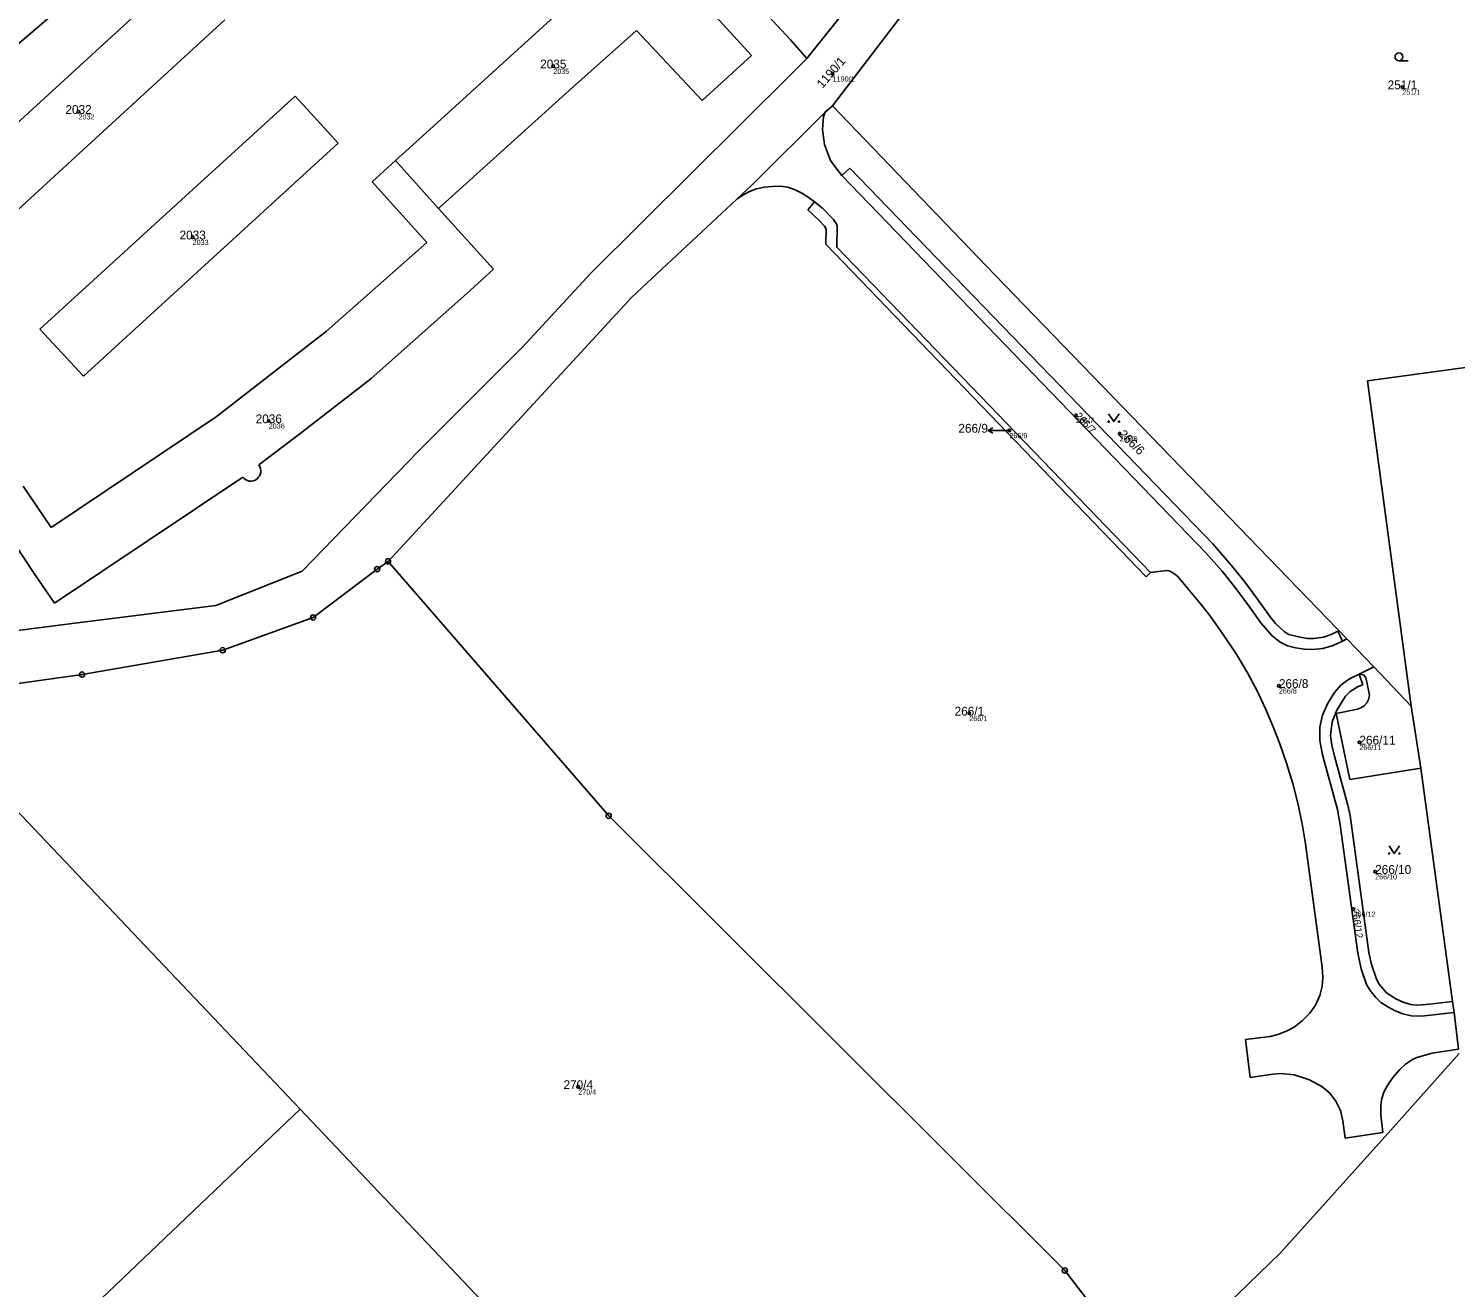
# Model space of a CAD drawing. Extents: x -869390 to -864576, y -1040967 to -1036941.
# Drawn here: x -867215.2 to -866940.6, y -1040205.7 to -1039963.3 of the extents above; entities that cross this region are included whole.
import ezdxf

# ---------------------------------------------------------------- set-up
doc = ezdxf.new("R2010")
doc.units = 0
for name, color, linetype in [('Definiční body', 7, 'Continuous'), ('Hranice parcel', 7, 'Continuous'), ('Parcelní čísla', 7, 'Continuous'), ('Pop  PČ popisy', 7, 'Continuous'), ('Značky bodu BP', 7, 'Continuous'), ('Značky kultur', 7, 'Continuous')]:
    doc.layers.add(name, color=color, linetype=linetype)

msp = doc.modelspace()

# ---------------------------------------------------------------- linework, layer by layer
at = {"layer": 'Definiční body'}
for centre in [(-867114.23, -1039970.59), (-867060.45, -1039972.05), (-866950.77, -1039974.6), (-867205.62, -1039979.35), (-867183.65, -1040003.51), (-867169, -1040038.88), (-867013.61, -1040037.78), (-867026.42, -1040040.71), (-867005.2, -1040041.31), (-866974.55, -1040089.85), (-867034.13, -1040095.16), (-866959.05, -1040100.74), (-866956.02, -1040125.63), (-866960.18, -1040132.83), (-867109.42, -1040167.06)]:
    msp.add_circle(centre, 0.25, dxfattribs=at)
at = {"layer": 'Hranice parcel'}
for p, q in [((-867025.66, -1039919.26), (-867065.44, -1039969.12)), ((-867106.35, -1039924.63), (-867068.54, -1039965.54)), ((-867192.18, -1039944.99), (-867242.59, -1039987.75)), ((-867092.61, -1039950.36), (-867076.08, -1039968.53)), ((-867038.49, -1039949.45), (-867060.45, -1039978.23)), ((-867235.98, -1039998.48), (-867185.76, -1039952.54)), ((-867138.61, -1039983.36), (-867106.04, -1039953.72)), ((-867177.47, -1039961.67), (-867203.87, -1039985.93)), ((-867098.22, -1039963.69), (-867110.45, -1039974.65)), ((-867085.59, -1039977.19), (-867098.22, -1039963.69)), ((-867065.44, -1039969.12), (-867068.54, -1039965.54)), ((-867076.08, -1039968.53), (-867085.59, -1039977.19)), ((-867065.44, -1039969.12), (-867068.37, -1039972.05)), ((-867068.37, -1039972.05), (-867106.97, -1040010.44)), ((-867190.85, -1040000.93), (-867163.93, -1039976.39)), ((-867163.93, -1039976.39), (-867161.62, -1039978.85)), ((-867136.29, -1039997.97), (-867110.45, -1039974.65)), ((-867161.62, -1039978.85), (-867155.64, -1039985.4)), ((-867060.45, -1039978.23), (-867061.89, -1039979.46)), ((-867060.45, -1039978.23), (-867029.25, -1040010.73)), ((-867075.79, -1039993.32), (-867061.89, -1039979.46)), ((-867062.2, -1039980.25), (-867062.41, -1039982.77)), ((-867061.89, -1039979.46), (-867062.2, -1039980.25)), ((-867143.31, -1039987.61), (-867138.61, -1039983.36)), ((-867062.41, -1039982.77), (-867062.04, -1039985.63)), ((-867227.65, -1040007.58), (-867203.87, -1039985.93)), ((-867155.64, -1039985.4), (-867204.64, -1040030.27)), ((-867144.61, -1039988.72), (-867143.31, -1039987.61)), ((-867062.04, -1039985.63), (-867060.84, -1039988.71)), ((-867144.61, -1039988.72), (-867149.08, -1039992.84)), ((-867136.29, -1039997.97), (-867144.61, -1039988.72)), ((-867060.84, -1039988.71), (-867059.56, -1039990.5)), ((-867058.66, -1039991.66), (-867057.15, -1039990.19)), ((-867057.15, -1039990.19), (-866987.29, -1040062.55)), ((-867149.08, -1039992.84), (-867138.59, -1040004.5)), ((-867059.56, -1039990.5), (-867058.66, -1039991.66)), ((-866988.58, -1040064.24), (-867058.66, -1039991.66)), ((-867078.9, -1039996.21), (-867075.79, -1039993.32)), ((-867078.9, -1039996.21), (-867077.76, -1039995.41)), ((-867077.76, -1039995.41), (-867076.48, -1039994.74)), ((-867076.48, -1039994.74), (-867075.09, -1039994.19)), ((-867075.09, -1039994.19), (-867073.66, -1039993.9)), ((-867073.66, -1039993.9), (-867072.03, -1039993.76)), ((-867072.03, -1039993.76), (-867070.39, -1039993.71)), ((-867070.39, -1039993.71), (-867069.16, -1039993.87)), ((-867069.16, -1039993.87), (-867067.79, -1039994.3)), ((-867067.79, -1039994.3), (-867066.4, -1039995)), ((-867066.4, -1039995), (-867065.15, -1039995.79)), ((-867065.15, -1039995.79), (-867063.96, -1039996.7)), ((-867125.73, -1040009.66), (-867136.29, -1039997.97)), ((-867099.13, -1040015.03), (-867078.9, -1039996.21)), ((-867065.23, -1039998.23), (-867063.96, -1039996.7)), ((-867063.1, -1040000.21), (-867065.23, -1039998.23)), ((-867063.96, -1039996.7), (-867062.38, -1039997.93)), ((-867062.38, -1039997.93), (-867060.27, -1040000.08)), ((-867213.05, -1040021.2), (-867190.85, -1040000.93)), ((-867062.01, -1040001.35), (-867063.1, -1040000.21)), ((-867061.68, -1040001.96), (-867062.01, -1040001.35)), ((-867060.27, -1040000.08), (-867059.72, -1040000.92)), ((-867059.72, -1040000.92), (-867059.56, -1040001.4)), ((-867061.77, -1040004.83), (-867061.68, -1040001.96)), ((-867059.56, -1040001.4), (-867059.64, -1040005.4)), ((-867138.59, -1040004.5), (-867157.9, -1040021.59)), ((-867000.08, -1040068.85), (-867061.77, -1040004.83)), ((-867059.64, -1040005.4), (-866999.27, -1040068.04)), ((-867130.24, -1040013.74), (-867125.73, -1040009.66)), ((-867120.21, -1040024.74), (-867106.97, -1040010.44)), ((-867029.25, -1040010.73), (-866961.46, -1040080.82)), ((-867149.32, -1040030.75), (-867130.24, -1040013.74)), ((-867146.03, -1040065.9), (-867099.13, -1040015.03)), ((-866826.19, -1040013.31), (-866957.47, -1040031.15)), ((-867204.64, -1040030.27), (-867213.05, -1040021.2)), ((-867157.9, -1040021.59), (-867179.13, -1040038.09)), ((-867140.26, -1040044.75), (-867120.21, -1040024.74)), ((-867163.54, -1040041.71), (-867149.32, -1040030.75)), ((-866949.08, -1040093.76), (-866957.47, -1040031.15)), ((-867179.13, -1040038.09), (-867210.89, -1040059.38)), ((-867170.91, -1040047.33), (-867163.54, -1040041.71)), ((-867162.56, -1040067.78), (-867140.26, -1040044.75)), ((-867210.24, -1040073.98), (-867174.01, -1040049.71)), ((-867210.89, -1040059.38), (-867216.25, -1040051.44)), ((-867222.48, -1040055.7), (-867214.26, -1040068.03)), ((-866985.47, -1040067.78), (-866988.58, -1040064.24)), ((-866987.29, -1040062.55), (-866983.72, -1040066.62)), ((-867148.11, -1040067.39), (-867146.03, -1040065.9)), ((-867146.03, -1040065.9), (-867103.56, -1040114.87)), ((-866983.72, -1040066.62), (-866981.18, -1040069.75)), ((-867214.26, -1040068.03), (-867210.24, -1040073.98)), ((-867179.18, -1040074.4), (-867162.56, -1040067.78)), ((-867160.46, -1040076.7), (-867148.11, -1040067.39)), ((-866999.27, -1040068.04), (-867000.08, -1040068.85)), ((-866996.12, -1040067.65), (-866999.27, -1040068.04)), ((-866995.66, -1040067.72), (-866996.12, -1040067.65)), ((-866994.81, -1040068.15), (-866995.66, -1040067.72)), ((-866994.07, -1040068.76), (-866994.81, -1040068.15)), ((-866989.56, -1040074.15), (-866994.07, -1040068.76)), ((-866982.77, -1040071.2), (-866985.47, -1040067.78)), ((-866981.18, -1040069.75), (-866978.68, -1040073.15)), ((-866980.4, -1040074.37), (-866982.77, -1040071.2)), ((-867205.79, -1040077.72), (-867179.18, -1040074.4)), ((-866987.72, -1040076.51), (-866989.56, -1040074.15)), ((-866978.01, -1040077.75), (-866980.4, -1040074.37)), ((-866978.68, -1040073.15), (-866976.22, -1040076.6)), ((-867205.79, -1040077.72), (-867230.01, -1040080.83)), ((-867177.87, -1040083.01), (-867160.46, -1040076.7)), ((-866985.42, -1040079.76), (-866987.72, -1040076.51)), ((-866975.9, -1040080.19), (-866978.01, -1040077.75)), ((-866976.22, -1040076.6), (-866975.2, -1040077.86)), ((-866975.2, -1040077.86), (-866973.44, -1040079.47)), ((-866982.67, -1040083.91), (-866985.42, -1040079.76)), ((-866974.33, -1040081.44), (-866975.9, -1040080.19)), ((-866973.44, -1040079.47), (-866972.6, -1040079.95)), ((-866972.6, -1040079.95), (-866970.78, -1040080.46)), ((-866970.78, -1040080.46), (-866969.03, -1040080.72)), ((-866969.03, -1040080.72), (-866967.74, -1040080.72)), ((-866967.74, -1040080.72), (-866965.95, -1040080.5)), ((-866965.95, -1040080.5), (-866964.46, -1040079.95)), ((-866964.46, -1040079.95), (-866963.21, -1040079.37)), ((-866963.21, -1040079.37), (-866962.28, -1040081.25)), ((-866962.28, -1040081.25), (-866961.46, -1040080.82)), ((-866961.46, -1040080.82), (-866956.29, -1040086.23)), ((-867204.94, -1040087.69), (-867177.87, -1040083.01)), ((-866972.86, -1040082.13), (-866974.33, -1040081.44)), ((-866971.33, -1040082.54), (-866972.86, -1040082.13)), ((-866969.62, -1040082.8), (-866971.33, -1040082.54)), ((-866968.02, -1040082.86), (-866969.62, -1040082.8)), ((-866966.11, -1040082.7), (-866968.02, -1040082.86)), ((-866964.11, -1040082.12), (-866966.11, -1040082.7)), ((-866962.28, -1040081.25), (-866964.11, -1040082.12)), ((-866980.6, -1040087.36), (-866982.67, -1040083.91)), ((-866956.29, -1040086.23), (-866959.12, -1040087.62)), ((-866956.29, -1040086.23), (-866949.08, -1040093.76)), ((-867237.98, -1040092.32), (-867204.94, -1040087.69)), ((-866978.71, -1040090.82), (-866980.6, -1040087.36)), ((-866960.98, -1040088.53), (-866962.57, -1040089.68)), ((-866959.12, -1040087.62), (-866960.98, -1040088.53)), ((-866958.36, -1040089.64), (-866959.12, -1040087.62)), ((-866959.12, -1040087.62), (-866958.23, -1040087.75)), ((-866958.23, -1040087.75), (-866957.8, -1040088.26)), ((-866957.8, -1040088.26), (-866957.22, -1040091.02)), ((-866977.06, -1040094.43), (-866978.71, -1040090.82)), ((-866963.86, -1040091.17), (-866965.11, -1040093.19)), ((-866962.57, -1040089.68), (-866963.86, -1040091.17)), ((-866963.41, -1040094.53), (-866961.72, -1040091.87)), ((-866961.72, -1040091.87), (-866960.81, -1040090.93)), ((-866960.81, -1040090.93), (-866959.29, -1040089.98)), ((-866959.29, -1040089.98), (-866958.36, -1040089.64)), ((-866957.13, -1040091.7), (-866957.3, -1040092.47)), ((-866957.22, -1040091.02), (-866957.13, -1040091.7)), ((-867237.98, -1040092.32), (-867162.98, -1040171.33)), ((-866975.64, -1040097.73), (-866977.06, -1040094.43)), ((-866965.11, -1040093.19), (-866966.18, -1040095.53)), ((-866964.32, -1040096.8), (-866963.41, -1040094.53)), ((-866959.43, -1040094.35), (-866963.51, -1040095.2)), ((-866958.74, -1040094.11), (-866959.43, -1040094.35)), ((-866958.11, -1040093.7), (-866958.74, -1040094.11)), ((-866957.62, -1040093.14), (-866958.11, -1040093.7)), ((-866957.3, -1040092.47), (-866957.62, -1040093.14)), ((-866947.21, -1040105.7), (-866949.08, -1040093.76)), ((-866966.18, -1040095.53), (-866966.66, -1040097.8)), ((-866964.59, -1040099.44), (-866964.32, -1040096.8)), ((-866963.51, -1040095.2), (-866960.89, -1040107.92)), ((-866974.35, -1040101.01), (-866975.64, -1040097.73)), ((-866966.66, -1040097.8), (-866966.65, -1040100.37)), ((-866964.35, -1040101.29), (-866964.59, -1040099.44)), ((-866973.07, -1040104.72), (-866974.35, -1040101.01)), ((-866966.65, -1040100.37), (-866966.13, -1040103.12)), ((-866963.84, -1040103.42), (-866964.35, -1040101.29)), ((-866971.87, -1040108.69), (-866973.07, -1040104.72)), ((-866966.13, -1040103.12), (-866963.25, -1040113.64)), ((-866961.27, -1040112.82), (-866963.84, -1040103.42)), ((-866960.89, -1040107.92), (-866947.21, -1040105.7)), ((-866947.21, -1040105.7), (-866941.1, -1040150.61)), ((-866970.89, -1040112.44), (-866971.87, -1040108.69)), ((-866970.04, -1040116.43), (-866970.89, -1040112.44)), ((-866963.25, -1040113.64), (-866962.72, -1040116.59)), ((-866960.85, -1040114.84), (-866961.27, -1040112.82)), ((-867103.56, -1040114.87), (-867015.77, -1040202.4)), ((-866969.41, -1040120.26), (-866970.04, -1040116.43)), ((-866962.72, -1040116.59), (-866959.38, -1040141.34)), ((-866957.24, -1040141.19), (-866960.85, -1040114.84)), ((-866969.09, -1040122.66), (-866969.41, -1040120.26)), ((-866966.21, -1040144.02), (-866969.09, -1040122.66)), ((-866959.38, -1040141.34), (-866958.69, -1040144.33)), ((-866956.71, -1040143.5), (-866957.24, -1040141.19)), ((-866966.07, -1040146.01), (-866966.21, -1040144.02)), ((-866955.85, -1040146.13), (-866956.71, -1040143.5)), ((-866966.2, -1040147.67), (-866966.07, -1040146.01)), ((-866958.69, -1040144.33), (-866957.68, -1040147.35)), ((-866955.33, -1040147.25), (-866955.85, -1040146.13)), ((-866967.51, -1040151.35), (-866966.64, -1040149.47)), ((-866966.64, -1040149.47), (-866966.2, -1040147.67)), ((-866957.68, -1040147.35), (-866957, -1040148.52)), ((-866957, -1040148.52), (-866955.95, -1040149.8)), ((-866953.81, -1040148.94), (-866955.33, -1040147.25)), ((-866952.01, -1040150.11), (-866953.81, -1040148.94)), ((-866968.59, -1040152.87), (-866967.51, -1040151.35)), ((-866955.95, -1040149.8), (-866954.92, -1040150.8)), ((-866954.92, -1040150.8), (-866953.55, -1040151.66)), ((-866953.55, -1040151.66), (-866952.15, -1040152.41)), ((-866952.15, -1040152.41), (-866950.7, -1040153.01)), ((-866950.62, -1040150.76), (-866952.01, -1040150.11)), ((-866949.24, -1040151.22), (-866950.62, -1040150.76)), ((-866947.99, -1040151.3), (-866949.24, -1040151.22)), ((-866945.48, -1040151.14), (-866947.99, -1040151.3)), ((-866941.1, -1040150.61), (-866945.48, -1040151.14)), ((-866940.83, -1040152.73), (-866941.1, -1040150.61)), ((-866971.63, -1040155.56), (-866969.99, -1040154.3)), ((-866969.99, -1040154.3), (-866968.59, -1040152.87)), ((-866950.7, -1040153.01), (-866949.1, -1040153.37)), ((-866949.1, -1040153.37), (-866947.12, -1040153.42)), ((-866947.12, -1040153.42), (-866940.83, -1040152.73)), ((-866940.83, -1040152.73), (-866939.95, -1040159.79)), ((-866980.95, -1040157.96), (-866976.25, -1040157.35)), ((-866976.25, -1040157.35), (-866974.76, -1040156.99)), ((-866974.76, -1040156.99), (-866972.95, -1040156.3)), ((-866972.95, -1040156.3), (-866971.63, -1040155.56)), ((-866980.05, -1040165.26), (-866980.95, -1040157.96)), ((-866953.02, -1040175.36), (-866939.86, -1040160.63)), ((-866945.07, -1040160.58), (-866947.96, -1040161.4)), ((-866939.95, -1040159.79), (-866945.07, -1040160.58)), ((-866950.15, -1040162.66), (-866951.28, -1040163.7)), ((-866948.85, -1040161.77), (-866950.15, -1040162.66)), ((-866947.96, -1040161.4), (-866948.85, -1040161.77)), ((-866975.71, -1040164.64), (-866980.05, -1040165.26)), ((-866974.21, -1040164.5), (-866975.71, -1040164.64)), ((-866971.59, -1040164.71), (-866974.21, -1040164.5)), ((-866968.65, -1040165.67), (-866971.59, -1040164.71)), ((-866966.27, -1040167), (-866968.65, -1040165.67)), ((-866952.64, -1040165.28), (-866953.59, -1040166.69)), ((-866951.28, -1040163.7), (-866952.64, -1040165.28)), ((-866964.72, -1040168.26), (-866966.27, -1040167)), ((-866963.6, -1040169.82), (-866964.72, -1040168.26)), ((-866954.32, -1040168.06), (-866954.74, -1040169.31)), ((-866953.59, -1040166.69), (-866954.32, -1040168.06)), ((-867253.47, -1040257.66), (-867162.98, -1040171.33)), ((-867162.98, -1040171.33), (-867094.75, -1040243.21)), ((-866962.71, -1040171.62), (-866963.6, -1040169.82)), ((-866962.21, -1040173.58), (-866962.71, -1040171.62)), ((-866954.91, -1040170.45), (-866954.93, -1040172.43)), ((-866954.74, -1040169.31), (-866954.91, -1040170.45)), ((-866961.77, -1040176.91), (-866962.21, -1040173.58)), ((-866954.93, -1040172.43), (-866954.55, -1040175.82)), ((-866974.23, -1040199.02), (-866953.02, -1040175.36)), ((-866954.55, -1040175.82), (-866961.77, -1040176.91)), ((-866986.64, -1040211), (-866974.23, -1040199.02)), ((-867015.77, -1040202.4), (-866999.71, -1040223.22))]:
    msp.add_line(p, q, dxfattribs=at)
msp.add_lwpolyline([(-867174.01, -1040049.71), (-867173.75, -1040049.98), (-867173.44, -1040050.2), (-867173.09, -1040050.35), (-867172.72, -1040050.44), (-867172.34, -1040050.45), (-867171.96, -1040050.38), (-867171.61, -1040050.25), (-867171.29, -1040050.05), (-867171.01, -1040049.79), (-867170.79, -1040049.48), (-867170.63, -1040049.14), (-867170.54, -1040048.77), (-867170.53, -1040048.39), (-867170.58, -1040048.01), (-867170.71, -1040047.66), (-867170.91, -1040047.33)], dxfattribs=at)
at = {"layer": 'Pop  PČ popisy'}
for p, q in [((-867030.58, -1040040.71), (-867029.58, -1040040.21)), ((-867027.58, -1040040.71), (-867030.58, -1040040.71)), ((-867030.58, -1040040.71), (-867029.58, -1040041.21)), ((-867026.42, -1040040.71), (-867027.58, -1040040.71))]:
    msp.add_line(p, q, dxfattribs=at)
at = {"layer": 'Značky bodu BP'}
for centre, radius in [((-867148.11, -1040067.39), 0.5), ((-867146.03, -1040065.9), 0.5), ((-867146.03, -1040065.9), 0.0303), ((-867148.11, -1040067.39), 0.0303), ((-867160.46, -1040076.7), 0.5), ((-867160.46, -1040076.7), 0.0303), ((-867177.87, -1040083.01), 0.5), ((-867177.87, -1040083.01), 0.0303), ((-867204.94, -1040087.69), 0.5), ((-867204.94, -1040087.69), 0.0303), ((-867103.56, -1040114.87), 0.5), ((-867103.56, -1040114.87), 0.0303), ((-867015.77, -1040202.4), 0.5), ((-867015.77, -1040202.4), 0.0303)]:
    msp.add_circle(centre, radius, dxfattribs=at)
at = {"layer": 'Značky kultur'}
msp.add_line((-866951.44, -1039969.53), (-866949.69, -1039969.53), dxfattribs=at)
for points in [[(-867007.32, -1040037.51), (-867006.32, -1040039.01), (-867005.32, -1040037.51)], [(-866953.34, -1040120.63), (-866952.34, -1040122.13), (-866951.34, -1040120.63)]]:
    msp.add_lwpolyline(points, dxfattribs=at)
for centre, radius in [((-866951.44, -1039968.78), 0.75), ((-867007.32, -1040039.01), 0.1), ((-867005.32, -1040039.01), 0.1), ((-866953.34, -1040122.13), 0.1), ((-866951.34, -1040122.13), 0.1)]:
    msp.add_circle(centre, radius, dxfattribs=at)

# ---------------------------------------------------------------- texts
at = {"layer": 'Definiční body'}
for s, p in [('2035', (-867114.23, -1039972.08)), ('1190/1', (-867060.45, -1039973.54)), ('251/1', (-866950.77, -1039976.09)), ('2032', (-867205.62, -1039980.84)), ('2033', (-867183.65, -1040005)), ('2036', (-867169, -1040040.37)), ('266/7', (-867013.61, -1040039.27)), ('266/9', (-867026.42, -1040042.2)), ('266/6', (-867005.2, -1040042.8)), ('266/8', (-866974.55, -1040091.34)), ('266/1', (-867034.13, -1040096.65)), ('266/11', (-866959.05, -1040102.23)), ('266/10', (-866956.02, -1040127.12)), ('266/12', (-866960.18, -1040134.32)), ('270/4', (-867109.42, -1040168.55))]:
    msp.add_text(s, height=1, dxfattribs=at).set_placement(p)
at = {"layer": 'Parcelní čísla'}
for s, p in [('2035', (-867116.75, -1039971.02)), ('251/1', (-866953.61, -1039975.03)), ('2032', (-867208.14, -1039979.78)), ('2033', (-867186.17, -1040003.94)), ('2036', (-867171.52, -1040039.31)), ('266/9', (-867036.25, -1040041.14)), ('266/8', (-866974.55, -1040090.28)), ('266/1', (-867036.97, -1040095.59)), ('266/11', (-866959.05, -1040101.17)), ('266/10', (-866956.02, -1040126.06)), ('270/4', (-867112.26, -1040167.48))]:
    msp.add_text(s, height=1.7, dxfattribs=at).set_placement(p)
for s, height, rotation, p in [('1190/1', 1.7, 49, (-867062.4, -1039974.94)), ('266/7', 1.4, 313, (-867013.86, -1040038.02)), ('266/6', 1.7, 316, (-867005.49, -1040041.61)), ('266/12', 1.4, 278, (-866960.53, -1040132.88))]:
    msp.add_text(s, height=height, rotation=rotation, dxfattribs=at).set_placement(p)

doc.saveas('drawing.dxf')
